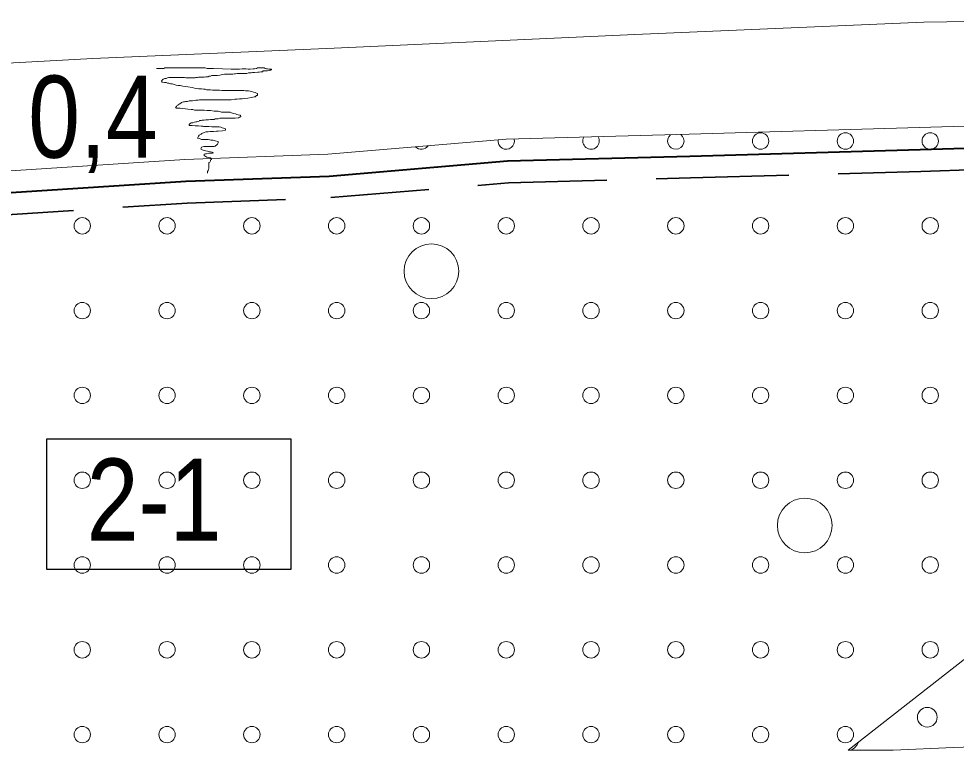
# Model space of a CAD drawing. Extents: x 640121 to 640955, y 6441885 to 6442246.
# Drawn here: x 640329.62 to 640363.89, y 6442180.92 to 6442207.66 of the extents above; entities that cross this region are included whole.
import ezdxf
from ezdxf.enums import TextEntityAlignment as Align

# ---------------------------------------------------------------- set-up
doc = ezdxf.new("R2010")
doc.units = 0
doc.header["$LTSCALE"] = 1.2
doc.linetypes.add('MEDIUM_DASHED', pattern=[4.5, 3, -1.5])
for name, color, linetype, lineweight in [('31', 7, 'Continuous', 13), ('32', 7, 'Continuous', 13), ('33', 7, 'Continuous', 13), ('35', 7, 'Continuous', 35), ('40', 7, 'Continuous', 13), ('41', 7, 'Continuous', 13), ('43', 7, 'Continuous', 13), ('47', 7, 'Continuous', 13)]:
    doc.layers.add(name, color=color, linetype=linetype, lineweight=lineweight)

msp = doc.modelspace()

# ---------------------------------------------------------------- linework, layer by layer
at = {"layer": '31'}
for points in [[(640237.88, 6442198.68), (640247.48, 6442198.55), (640256.25, 6442198.56), (640260.16, 6442198.58), (640264.07, 6442198.91), (640266.7, 6442199.57), (640271.88, 6442200.73), (640278.66, 6442202.2), (640283.4, 6442203.21), (640291.48, 6442204.19), (640299.25, 6442204.46), (640306.57, 6442204.52), (640314.94, 6442205.13), (640322.95, 6442205.69), (640332.32, 6442206.21), (640341.15, 6442206.58), (640352.14, 6442207.08), (640362.7, 6442207.53), (640371.1, 6442207.66)], [(640238.51, 6442197.86), (640247.81, 6442197.74), (640253.68, 6442197.41), (640258.61, 6442197.43), (640264.19, 6442197.93), (640272.16, 6442199.48), (640278.53, 6442201), (640283.89, 6442202.35), (640286.18, 6442202.73), (640288.23, 6442202.89), (640291.66, 6442202.99), (640295.54, 6442202.95), (640302.27, 6442202.77), (640309.83, 6442202.64), (640319.81, 6442202.27), (640328, 6442202.02), (640335.69, 6442202.52), (640340.92, 6442202.71), (640347.43, 6442203.26), (640354.13, 6442203.44), (640362.55, 6442203.68), (640369.1, 6442203.88)], [(640378.89, 6442204.06), (640377.47, 6442202.31), (640375.46, 6442200.3), (640372.46, 6442197.95), (640373.36, 6442197.82), (640375.56, 6442198.19), (640377.86, 6442198.17), (640375.82, 6442196.87), (640370.97, 6442194.15), (640368.3, 6442192.83), (640366.23, 6442191.58), (640368.53, 6442191.74), (640371.96, 6442191.82), (640373.53, 6442191.79), (640370.53, 6442188.99), (640367.52, 6442186.64), (640364.52, 6442184.5), (640359.94, 6442180.92), (640361.58, 6442180.92), (640363.79, 6442181.02), (640366.64, 6442181.11)]]:
    msp.add_lwpolyline(points, dxfattribs=at)
at = {"layer": '33', "lineweight": 25}
msp.add_lwpolyline([(640330.64, 6442192.3), (640339.56, 6442192.3), (640339.56, 6442187.52), (640330.64, 6442187.52)], close=True, dxfattribs=at)
at = {"layer": '35', "lineweight": 40}
msp.add_lwpolyline([(640238.53, 6442197.06), (640247.79, 6442196.94), (640253.66, 6442196.61), (640258.64, 6442196.63), (640264.3, 6442197.13), (640272.33, 6442198.7), (640278.72, 6442200.22), (640284.05, 6442201.57), (640286.28, 6442201.93), (640288.27, 6442202.09), (640291.67, 6442202.19), (640295.52, 6442202.15), (640302.25, 6442201.97), (640309.81, 6442201.84), (640319.79, 6442201.47), (640328.01, 6442201.22), (640335.73, 6442201.72), (640340.97, 6442201.91), (640347.48, 6442202.46), (640354.15, 6442202.64), (640362.57, 6442202.88), (640369.12, 6442203.08)], dxfattribs=at)
at = {"layer": '35', "linetype": 'MEDIUM_DASHED'}
msp.add_lwpolyline([(640238.54, 6442196.26), (640247.76, 6442196.14), (640253.64, 6442195.81), (640258.68, 6442195.83), (640264.41, 6442196.34), (640272.5, 6442197.92), (640278.91, 6442199.45), (640284.22, 6442200.78), (640286.37, 6442201.14), (640288.32, 6442201.29), (640291.68, 6442201.39), (640295.51, 6442201.35), (640302.23, 6442201.17), (640309.79, 6442201.04), (640319.76, 6442200.67), (640328.03, 6442200.42), (640335.77, 6442200.92), (640341.02, 6442201.12), (640347.52, 6442201.66), (640354.17, 6442201.84), (640362.6, 6442202.08), (640369.14, 6442202.28)], dxfattribs=at)
at = {"layer": '40'}
for points in [[(640334.65, 6442205.84), (640334.71, 6442205.84), (640334.82, 6442205.84), (640334.93, 6442205.84), (640334.95, 6442205.86), (640335.06, 6442205.86), (640335.22, 6442205.86), (640335.54, 6442205.86), (640335.72, 6442205.86), (640335.76, 6442205.86), (640335.79, 6442205.86), (640335.86, 6442205.86), (640335.95, 6442205.86), (640336.06, 6442205.86), (640336.14, 6442205.86), (640336.2, 6442205.86), (640336.28, 6442205.86), (640336.36, 6442205.86), (640336.43, 6442205.86), (640336.51, 6442205.84), (640336.56, 6442205.84), (640336.63, 6442205.84), (640336.73, 6442205.84), (640337.06, 6442205.83), (640337.38, 6442205.82), (640337.47, 6442205.82), (640337.53, 6442205.82), (640337.57, 6442205.82), (640337.62, 6442205.82), (640337.69, 6442205.82), (640337.78, 6442205.83), (640337.83, 6442205.83), (640337.87, 6442205.83), (640337.89, 6442205.83), (640337.93, 6442205.83), (640338, 6442205.82), (640338.04, 6442205.82), (640338.08, 6442205.82), (640338.18, 6442205.83), (640338.24, 6442205.83), (640338.31, 6442205.84), (640338.35, 6442205.86), (640338.42, 6442205.86), (640338.46, 6442205.87), (640338.5, 6442205.87), (640338.55, 6442205.87), (640338.59, 6442205.86), (640338.62, 6442205.84), (640338.67, 6442205.83), (640338.71, 6442205.83)], [(640338.71, 6442205.83), (640338.76, 6442205.82), (640338.79, 6442205.82), (640338.84, 6442205.82), (640338.86, 6442205.8), (640338.84, 6442205.78), (640338.85, 6442205.8), (640338.82, 6442205.78), (640338.77, 6442205.77), (640338.71, 6442205.76), (640338.67, 6442205.76), (640338.62, 6442205.76), (640338.59, 6442205.75), (640338.55, 6442205.75), (640338.53, 6442205.72), (640338.47, 6442205.72), (640338.4, 6442205.71), (640338.36, 6442205.71), (640338.24, 6442205.7), (640338.19, 6442205.69), (640338.16, 6442205.69), (640338.11, 6442205.68), (640338.06, 6442205.68), (640338.02, 6442205.68), (640337.96, 6442205.66), (640337.93, 6442205.66), (640337.82, 6442205.66), (640337.76, 6442205.66), (640337.69, 6442205.66), (640337.6, 6442205.66), (640337.54, 6442205.65), (640337.5, 6442205.65), (640337.44, 6442205.64), (640337.38, 6442205.64), (640337.21, 6442205.64), (640337.17, 6442205.64), (640337.14, 6442205.63), (640337.06, 6442205.62), (640336.97, 6442205.6), (640336.88, 6442205.59), (640336.82, 6442205.59), (640336.74, 6442205.58), (640336.68, 6442205.58), (640336.63, 6442205.56), (640336.57, 6442205.56), (640336.55, 6442205.54), (640336.51, 6442205.54), (640336.45, 6442205.54), (640336.4, 6442205.53), (640336.37, 6442205.53), (640336.24, 6442205.52), (640336.19, 6442205.52)], [(640336.19, 6442205.52), (640336.15, 6442205.51), (640336.09, 6442205.51), (640336.06, 6442205.5), (640336.02, 6442205.5), (640335.98, 6442205.5), (640335.94, 6442205.5), (640335.89, 6442205.5), (640335.84, 6442205.5), (640335.77, 6442205.5), (640335.73, 6442205.5), (640335.67, 6442205.51), (640335.64, 6442205.51), (640335.6, 6442205.51), (640335.56, 6442205.51), (640335.52, 6442205.51), (640335.47, 6442205.51), (640335.4, 6442205.51), (640335.36, 6442205.51), (640335.32, 6442205.51), (640335.26, 6442205.51), (640335.23, 6442205.51), (640335.18, 6442205.51), (640335.14, 6442205.51), (640335.1, 6442205.51), (640335.05, 6442205.5), (640335.01, 6442205.47), (640334.96, 6442205.47), (640334.93, 6442205.46), (640334.9, 6442205.45), (640334.88, 6442205.44), (640334.86, 6442205.41), (640334.84, 6442205.38), (640334.86, 6442205.34), (640334.95, 6442205.33), (640335.01, 6442205.33), (640335.05, 6442205.3), (640335.1, 6442205.3), (640335.13, 6442205.29), (640335.16, 6442205.28), (640335.22, 6442205.28), (640335.26, 6442205.27), (640335.3, 6442205.26), (640335.37, 6442205.23), (640335.44, 6442205.22), (640335.52, 6442205.22), (640335.56, 6442205.21), (640335.61, 6442205.2), (640335.7, 6442205.18), (640335.8, 6442205.17)], [(640335.8, 6442205.17), (640335.95, 6442205.15), (640336.04, 6442205.12), (640336.1, 6442205.11), (640336.2, 6442205.1), (640336.3, 6442205.1), (640336.37, 6442205.09), (640336.43, 6442205.09), (640336.48, 6442205.06), (640336.56, 6442205.06), (640336.62, 6442205.06), (640336.7, 6442205.05), (640336.79, 6442205.05), (640336.86, 6442205.05), (640336.96, 6442205.05), (640337.04, 6442205.04), (640337.1, 6442205.04), (640337.14, 6442205.04), (640337.21, 6442205.04), (640337.28, 6442205.04), (640337.36, 6442205.04), (640337.46, 6442205.04), (640337.54, 6442205.04), (640337.6, 6442205.04), (640337.69, 6442205.04), (640337.72, 6442205.04), (640337.78, 6442205.04), (640337.84, 6442205.04), (640337.9, 6442205.03), (640337.96, 6442205.03), (640338.01, 6442205.02), (640338.14, 6442205), (640338.2, 6442204.98), (640338.26, 6442204.96), (640338.31, 6442204.94), (640338.35, 6442204.93), (640338.35, 6442204.9), (640338.34, 6442204.86), (640338.31, 6442204.85), (640338.29, 6442204.84), (640338.26, 6442204.81), (640338.22, 6442204.8), (640338.13, 6442204.78), (640337.99, 6442204.76), (640337.86, 6442204.74), (640337.78, 6442204.73), (640337.69, 6442204.73), (640337.6, 6442204.72), (640337.51, 6442204.72), (640337.38, 6442204.7), (640337.18, 6442204.7), (640337.02, 6442204.7)], [(640337.02, 6442204.7), (640336.93, 6442204.7), (640336.86, 6442204.7), (640336.78, 6442204.7), (640336.72, 6442204.7), (640336.66, 6442204.7), (640336.57, 6442204.7), (640336.49, 6442204.69), (640336.31, 6442204.69), (640336.22, 6442204.69), (640336.18, 6442204.68), (640336.09, 6442204.68), (640335.97, 6442204.66), (640335.84, 6442204.66), (640335.79, 6442204.64), (640335.73, 6442204.64), (640335.71, 6442204.63), (640335.67, 6442204.62), (640335.64, 6442204.62), (640335.6, 6442204.61), (640335.56, 6442204.6), (640335.54, 6442204.57), (640335.48, 6442204.54), (640335.44, 6442204.51), (640335.43, 6442204.49), (640335.4, 6442204.48), (640335.38, 6442204.45), (640335.36, 6442204.43), (640335.35, 6442204.4), (640335.37, 6442204.39), (640335.41, 6442204.39), (640335.47, 6442204.39), (640335.52, 6442204.39), (640335.62, 6442204.38), (640335.71, 6442204.37), (640335.8, 6442204.36), (640335.92, 6442204.34), (640335.98, 6442204.34), (640336.04, 6442204.32), (640336.1, 6442204.32), (640336.27, 6442204.32), (640336.4, 6442204.32), (640336.51, 6442204.31), (640336.62, 6442204.3), (640336.76, 6442204.28), (640336.91, 6442204.28), (640337.03, 6442204.25), (640337.11, 6442204.25), (640337.21, 6442204.25), (640337.29, 6442204.24)], [(640337.29, 6442204.24), (640337.34, 6442204.24), (640337.39, 6442204.22), (640337.47, 6442204.2), (640337.54, 6442204.19), (640337.59, 6442204.16), (640337.64, 6442204.15), (640337.7, 6442204.14), (640337.72, 6442204.13), (640337.74, 6442204.08), (640337.71, 6442204.07), (640337.69, 6442204.06), (640337.65, 6442204.04), (640337.53, 6442204.03), (640337.47, 6442204.03), (640337.44, 6442204.03), (640337.36, 6442204.03), (640337.28, 6442204.03), (640337.2, 6442204.02), (640337.15, 6442204.02), (640337.1, 6442204.02), (640336.97, 6442204.02), (640336.9, 6442204), (640336.86, 6442204), (640336.8, 6442204), (640336.76, 6442203.98), (640336.7, 6442203.98), (640336.62, 6442203.98), (640336.55, 6442203.97), (640336.46, 6442203.96), (640336.4, 6442203.95), (640336.37, 6442203.95), (640336.32, 6442203.95), (640336.28, 6442203.94), (640336.22, 6442203.94), (640336.21, 6442203.91), (640336.15, 6442203.9), (640336.13, 6442203.89), (640336.09, 6442203.89), (640336.04, 6442203.88), (640335.98, 6442203.86), (640335.92, 6442203.85), (640335.88, 6442203.83), (640335.85, 6442203.8), (640335.85, 6442203.76), (640335.89, 6442203.76), (640335.96, 6442203.76), (640336.06, 6442203.74), (640336.14, 6442203.74), (640336.19, 6442203.74), (640336.28, 6442203.73), (640336.34, 6442203.73)], [(640336.34, 6442203.73), (640336.37, 6442203.72), (640336.4, 6442203.72), (640336.46, 6442203.72), (640336.54, 6442203.72), (640336.57, 6442203.72), (640336.68, 6442203.71), (640336.76, 6442203.71), (640336.8, 6442203.71), (640336.85, 6442203.71), (640336.88, 6442203.71), (640336.94, 6442203.71), (640337, 6442203.7), (640337.05, 6442203.67), (640337.1, 6442203.66), (640337.15, 6442203.65), (640337.18, 6442203.64), (640337.18, 6442203.59), (640337.06, 6442203.56), (640336.91, 6442203.55), (640336.85, 6442203.55), (640336.74, 6442203.54), (640336.68, 6442203.54), (640336.61, 6442203.54), (640336.54, 6442203.53), (640336.46, 6442203.53), (640336.39, 6442203.5), (640336.31, 6442203.47), (640336.28, 6442203.44), (640336.24, 6442203.42), (640336.21, 6442203.4), (640336.19, 6442203.37), (640336.18, 6442203.34), (640336.15, 6442203.3), (640336.18, 6442203.29), (640336.22, 6442203.28), (640336.3, 6442203.25), (640336.43, 6442203.25), (640336.54, 6442203.24), (640336.6, 6442203.23), (640336.64, 6442203.22), (640336.72, 6442203.22), (640336.8, 6442203.2), (640336.9, 6442203.17), (640336.9, 6442203.12), (640336.88, 6442203.08), (640336.87, 6442203.06), (640336.8, 6442203), (640336.76, 6442202.99), (640336.7, 6442202.99), (640336.62, 6442202.99), (640336.54, 6442202.99), (640336.46, 6442202.99), (640336.38, 6442202.99), (640336.3, 6442202.96), (640336.28, 6442202.93), (640336.27, 6442202.9), (640336.28, 6442202.88), (640336.32, 6442202.87), (640336.44, 6442202.83), (640336.52, 6442202.82), (640336.57, 6442202.81), (640336.63, 6442202.8), (640336.69, 6442202.78), (640336.73, 6442202.76), (640336.7, 6442202.75), (640336.64, 6442202.75), (640336.57, 6442202.74), (640336.48, 6442202.72), (640336.44, 6442202.72), (640336.4, 6442202.71), (640336.4, 6442202.66), (640336.43, 6442202.64), (640336.45, 6442202.63), (640336.49, 6442202.6), (640336.54, 6442202.59), (640336.6, 6442202.58), (640336.64, 6442202.57), (640336.66, 6442202.52), (640336.63, 6442202.5), (640336.62, 6442202.46), (640336.6, 6442202.42), (640336.57, 6442202.4), (640336.57, 6442202.35), (640336.57, 6442202.3), (640336.57, 6442202.27), (640336.56, 6442202.23), (640336.56, 6442202.18), (640336.55, 6442202.16), (640336.54, 6442202.11), (640336.52, 6442202.08), (640336.52, 6442202.03), (640336.52, 6442202.02), (640336.52, 6442202.05)]]:
    msp.add_lwpolyline(points, dxfattribs=at)
at = {"layer": '41'}
msp.add_circle((640362.832, 6442182.126), 0.36, dxfattribs=at)
msp.add_arc((640359.763, 6442181.45), 0.6, 297.4845, 336.5705, dxfattribs=at)
at = {"layer": '43'}
for centre in [(640356.738, 6442203.19), (640359.838, 6442203.19), (640362.938, 6442203.19), (640331.938, 6442200.09), (640335.038, 6442200.09), (640338.138, 6442200.09), (640341.238, 6442200.09), (640344.338, 6442200.09), (640347.438, 6442200.09), (640350.538, 6442200.09), (640353.638, 6442200.09), (640356.738, 6442200.09), (640359.838, 6442200.09), (640362.938, 6442200.09), (640331.938, 6442196.99), (640335.038, 6442196.99), (640338.138, 6442196.99), (640341.238, 6442196.99), (640344.338, 6442196.99), (640347.438, 6442196.99), (640350.538, 6442196.99), (640353.638, 6442196.99), (640356.738, 6442196.99), (640359.838, 6442196.99), (640362.938, 6442196.99), (640331.938, 6442193.89), (640335.038, 6442193.89), (640338.138, 6442193.89), (640341.238, 6442193.89), (640344.338, 6442193.89), (640347.438, 6442193.89), (640350.538, 6442193.89), (640353.638, 6442193.89), (640356.738, 6442193.89), (640359.838, 6442193.89), (640362.938, 6442193.89), (640331.938, 6442190.79), (640335.038, 6442190.79), (640338.138, 6442190.79), (640341.238, 6442190.79), (640344.338, 6442190.79), (640347.438, 6442190.79), (640350.538, 6442190.79), (640353.638, 6442190.79), (640356.738, 6442190.79), (640359.838, 6442190.79), (640362.938, 6442190.79), (640331.938, 6442187.69), (640335.038, 6442187.69), (640338.138, 6442187.69), (640341.238, 6442187.69), (640344.338, 6442187.69), (640347.438, 6442187.69), (640350.538, 6442187.69), (640353.638, 6442187.69), (640356.738, 6442187.69), (640359.838, 6442187.69), (640362.938, 6442187.69), (640331.938, 6442184.59), (640335.038, 6442184.59), (640338.138, 6442184.59), (640341.238, 6442184.59), (640344.338, 6442184.59), (640347.438, 6442184.59), (640350.538, 6442184.59), (640353.638, 6442184.59), (640356.738, 6442184.59), (640359.838, 6442184.59), (640362.938, 6442184.59), (640331.938, 6442181.49), (640335.038, 6442181.49), (640338.138, 6442181.49), (640341.238, 6442181.49), (640344.338, 6442181.49), (640347.438, 6442181.49), (640350.538, 6442181.49), (640353.638, 6442181.49), (640356.738, 6442181.49), (640359.838, 6442181.49)]:
    msp.add_circle(centre, 0.3, dxfattribs=at)
for centre, start, end in [((640347.438, 6442203.19), 172.0513, 14.232), ((640350.538, 6442203.19), 151.6309, 31.4654), ((640353.638, 6442203.19), 130.4771, 52.6192), ((640344.338, 6442203.19), 224.4125, 325.1148)]:
    msp.add_arc(centre, 0.3, start, end, dxfattribs=at)
at = {"layer": '47'}
for centre in [(640344.704, 6442198.428), (640358.352, 6442189.135)]:
    msp.add_circle(centre, 1, dxfattribs=at)

# ---------------------------------------------------------------- texts
at = {"layer": '32', "width": 0.85}
msp.add_text('0,4', height=3, dxfattribs=at).set_placement((640332.33, 6442202.58), align=Align.CENTER)
at = {"layer": '33', "width": 0.85}
msp.add_text('2-1', height=3, dxfattribs=at).set_placement((640334.565, 6442188.58), align=Align.CENTER)

doc.saveas('drawing.dxf')
